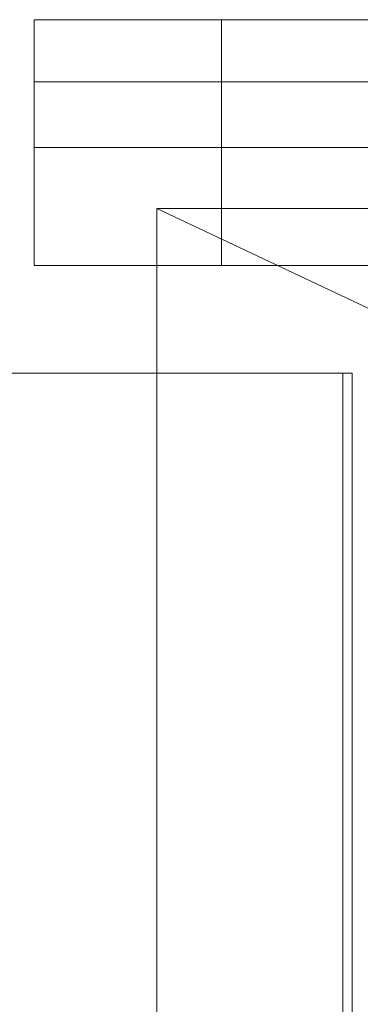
# Model space of a CAD drawing. Header units: inches. Extents: x 382808 to 408593, y -18409 to -9482.
# Tile 313 of 438: x 405110 to 405128, y -17233 to -17180. Entities that reach past the tile are written whole.
import ezdxf

# ---------------------------------------------------------------- set-up
doc = ezdxf.new("R2010")
doc.units = ezdxf.units.IN
doc.header["$LTSCALE"] = 2
doc.header["$MEASUREMENT"] = 0
doc.layers.add('!!!LOZAMET_Nr_pióra__9', color=220, linetype='CONTINUOUS', lineweight=0)

msp = doc.modelspace()

# ---------------------------------------------------------------- linework, layer by layer
at = {"layer": '!!!LOZAMET_Nr_pióra__9', "color": 7, "linetype": 'Continuous', "lineweight": 0}
for p, q in [((405110.972, -17179.981), (405110.972, -17183.293)), ((405110.972, -17179.981), (405120.972, -17179.981)), ((405452.533, -17179.981), (405110.972, -17179.981)), ((405110.972, -17179.981), (405110.972, -17193.109)), ((405120.972, -17179.981), (405120.972, -17193.109)), ((405110.972, -17183.293), (405452.533, -17183.293)), ((405110.972, -17186.805), (405452.533, -17186.805)), ((405117.531, -17190.068), (405117.531, -17270.068)), ((405117.531, -17190.068), (405287.031, -17190.068)), ((405190.886, -17224.69), (405117.531, -17190.068)), ((405117.531, -17190.068), (405287.031, -17190.068)), ((405110.972, -17193.109), (405452.533, -17193.109)), ((405120.972, -17193.109), (405130.972, -17193.109)), ((405087.944, -17198.86), (405127.944, -17198.86)), ((405127.444, -17262.767), (405127.444, -17198.86)), ((405127.944, -17198.86), (405127.944, -17268.86))]:
    msp.add_line(p, q, dxfattribs=at)

doc.saveas('drawing.dxf')
